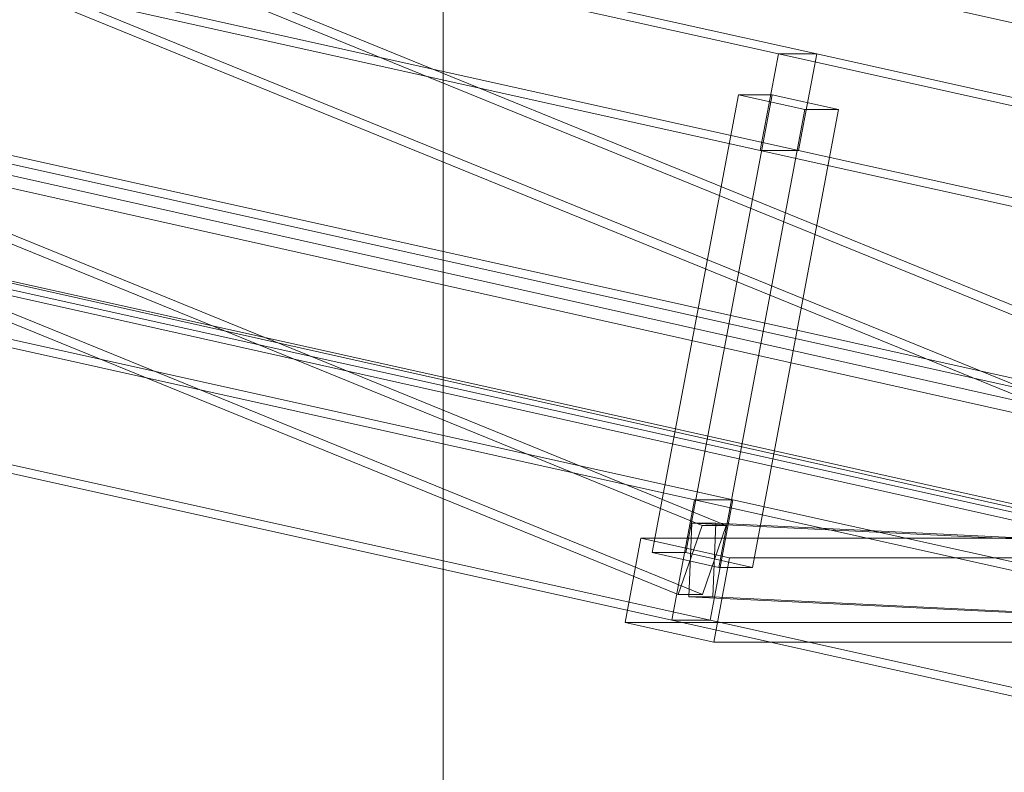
# Model space of a CAD drawing. Header units: millimetres. Extents: x -4738 to 65662, y -68080 to 6847.
# Tile 897 of 1056: x 24808 to 25208, y 585 to 891. Entities that reach past the tile are written whole.
import ezdxf

# ---------------------------------------------------------------- set-up
doc = ezdxf.new("R2010")
doc.units = ezdxf.units.MM
doc.layers.add('COTAS_P', color=1, linetype='Continuous', lineweight=0)
doc.layers.add('lateral_C10', color=7, linetype='Continuous', lineweight=0)
doc.dimstyles.new('R19_100', dxfattribs={"dimtxt": 250, "dimasz": 150, "dimexe": 150, "dimexo": 80, "dimgap": 100, "dimtad": 1, "dimtih": 1, "dimtoh": 1, "dimdsep": 46, "dimcen": 0.09, "dimadec": 0, "dimazin": 0, "dimtfac": 1, "dimtdec": 4, "dimtofl": 0, "dimtmove": 0, "dimatfit": 3, "dimfxl": 1, "dimtolj": 1, "dimtzin": 0, "dimarcsym": 0})

# ---------------------------------------------------------------- blocks, each defined once
blk = doc.blocks.new('DIM_R31_6')
at = {"layer": 'COTAS_P'}
for p, q in [((24580.07, 3250), (24980.07, 3250)), ((24980.07, 3250), (24935.07, 3100)), ((24980.07, 0), (24980.07, 3250)), ((24980.07, 3250), (25025.07, 3100)), ((24980.07, 0), (24935.07, 150)), ((24980.07, 0), (25025.07, 150)), ((24580.07, 0), (24980.07, 0))]:
    blk.add_line(p, q, dxfattribs=at)
blk.add_text('3250 P', height=250, rotation=90, dxfattribs=at).set_placement((24880.07, 1625))

msp = doc.modelspace()

# ---------------------------------------------------------------- linework, layer by layer
at = {"layer": 'lateral_C10'}
for p, q in [((27685.833, 137.844), (18242.389, 2253.71)), ((18437.764, 2253.71), (27881.207, 137.844)), ((18241.459, 2248.813), (27684.903, 132.947)), ((27880.277, 132.947), (18436.834, 2248.813)), ((24034.156, 1117.214), (25116.328, 876.641)), ((25131.958, 876.641), (24049.786, 1117.214)), ((24038.246, 1111.664), (25085.355, 684.949)), ((25095.124, 684.949), (24048.014, 1111.664)), ((24374.29, 1111.664), (25421.399, 684.949)), ((25431.168, 684.949), (24384.059, 1111.664)), ((25075.656, 656.86), (24028.547, 1083.575)), ((25085.425, 656.86), (24038.315, 1083.575)), ((25411.7, 656.86), (24364.591, 1083.575)), ((25421.469, 656.86), (24374.36, 1083.575)), ((25108.946, 837.453), (24026.775, 1078.026)), ((25124.576, 837.453), (24042.405, 1078.026)), ((25444.991, 837.453), (24362.819, 1078.026)), ((24000.017, 935.97), (25082.188, 695.397)), ((25097.818, 695.397), (24015.647, 935.97)), ((24336.061, 935.97), (25418.232, 695.397)), ((25433.862, 695.397), (24351.691, 935.97)), ((25072.961, 646.412), (23990.79, 886.985)), ((25088.591, 646.412), (24006.42, 886.985)), ((25409.006, 646.412), (24326.834, 886.985)), ((25424.635, 646.412), (24342.464, 886.985)), ((25108.946, 837.453), (25116.328, 876.641)), ((25116.328, 876.641), (25131.958, 876.641)), ((25116.328, 876.641), (26198.499, 636.068)), ((25131.958, 876.641), (25124.576, 837.453)), ((26214.129, 636.068), (25131.958, 876.641)), ((25100.087, 860.054), (25065.024, 673.912)), ((25078.701, 673.912), (25113.763, 860.054)), ((25100.087, 860.054), (25127.141, 854.04)), ((25113.763, 860.054), (25100.087, 860.054)), ((25140.817, 854.04), (25113.763, 860.054)), ((25092.079, 667.897), (25127.141, 854.04)), ((25105.755, 667.897), (25140.817, 854.04)), ((25127.141, 854.04), (25140.817, 854.04)), ((25124.576, 837.453), (25108.946, 837.453)), ((26191.118, 596.88), (25108.946, 837.453)), ((26206.748, 596.88), (25124.576, 837.453)), ((25072.961, 646.412), (25082.188, 695.397)), ((25082.188, 695.397), (25097.818, 695.397)), ((25082.188, 695.397), (26164.36, 454.824)), ((25097.818, 695.397), (25088.591, 646.412)), ((26179.99, 454.824), (25097.818, 695.397)), ((25085.355, 684.949), (25075.656, 656.86)), ((25079.887, 655.919), (25081.124, 685.889)), ((25081.124, 685.889), (25090.893, 685.889)), ((25081.124, 685.889), (26198.358, 631.459)), ((25095.124, 684.949), (25085.355, 684.949)), ((25085.425, 656.86), (25095.124, 684.949)), ((25090.893, 685.889), (25089.656, 655.919)), ((26208.127, 631.459), (25090.893, 685.889)), ((25060.461, 679.812), (25054.002, 645.523)), ((25412.135, 679.812), (25060.461, 679.812)), ((25060.461, 679.812), (25096.534, 671.793)), ((25065.024, 673.912), (25078.701, 673.912)), ((25092.079, 667.897), (25065.024, 673.912)), ((25078.701, 673.912), (25105.755, 667.897)), ((25090.075, 637.504), (25096.534, 671.793)), ((25096.534, 671.793), (25448.208, 671.793)), ((25105.755, 667.897), (25092.079, 667.897)), ((25075.656, 656.86), (25085.425, 656.86)), ((25089.656, 655.919), (25079.887, 655.919)), ((26197.121, 601.489), (25079.887, 655.919)), ((26206.889, 601.489), (25089.656, 655.919)), ((25090.075, 637.504), (25054.002, 645.523)), ((25054.002, 645.523), (25405.677, 645.523)), ((25088.591, 646.412), (25072.961, 646.412)), ((26155.133, 405.839), (25072.961, 646.412)), ((26170.763, 405.839), (25088.591, 646.412)), ((25441.749, 637.504), (25090.075, 637.504))]:
    msp.add_line(p, q, dxfattribs=at)

# ---------------------------------------------------------------- dimensions: what is measured, and where the dimension line sits
at = {"layer": 'COTAS_P'}
dim = msp.add_aligned_dim(p1=(24580.067, 0), p2=(24580.067, 3250), distance=-400, text='<> P', dimstyle='R19_100', dxfattribs=at)
dim.commit()
dim.dimension.update_dxf_attribs({"geometry": 'DIM_R31_6', "text_midpoint": (24980.067, 1625)})

doc.saveas('drawing.dxf')
